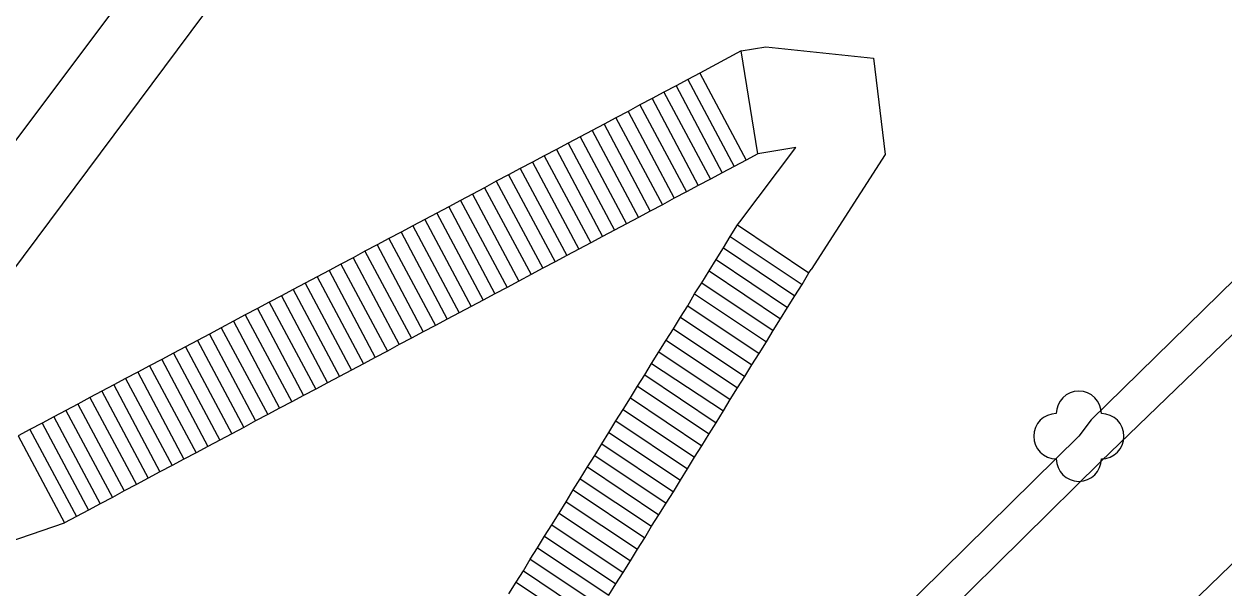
# Model space of a CAD drawing. Extents: x -737812 to -729375, y -1123000 to -1115500.
# Drawn here: x -736178.18 to -736151.61, y -1119422.3 to -1119409.81 of the extents above; entities that cross this region are included whole.
import ezdxf

# ---------------------------------------------------------------- set-up
doc = ezdxf.new("R2010")
doc.units = 0
for name, color, linetype in [('Doplněk polohopisu', 7, 'Continuous'), ('Hranice - ploty_ zdi', 7, 'Continuous'), ('Zeleň', 7, 'Continuous')]:
    doc.layers.add(name, color=color, linetype=linetype)

msp = doc.modelspace()

# ---------------------------------------------------------------- linework, layer by layer
at = {"layer": 'Doplněk polohopisu'}
for p, q in [((-736167.54, -1119397.98), (-736180.15, -1119414.76)), ((-736178.76, -1119415.71), (-736167.19, -1119400.21)), ((-736154.33, -1119419.5), (-736140.4, -1119406.05)), ((-736159.92, -1119429.98), (-736145.81, -1119416.33)), ((-736161.74, -1119426.79), (-736154.33, -1119419.5))]:
    msp.add_line(p, q, dxfattribs=at)
at = {"layer": 'Hranice - ploty_ zdi'}
for p, q in [((-736162.3, -1119410.41), (-736161.75, -1119410.32)), ((-736161.75, -1119410.32), (-736159.37, -1119410.57)), ((-736162.3, -1119410.41), (-736163.21, -1119410.9)), ((-736161.93, -1119412.69), (-736162.3, -1119410.41)), ((-736159.37, -1119410.57), (-736159.11, -1119412.7)), ((-736163.48, -1119411.04), (-736163.74, -1119411.18)), ((-736163.21, -1119410.9), (-736163.48, -1119411.04)), ((-736163.48, -1119411.04), (-736162.45, -1119412.97)), ((-736163.21, -1119410.9), (-736162.19, -1119412.83)), ((-736164.01, -1119411.32), (-736164.27, -1119411.46)), ((-736163.74, -1119411.18), (-736164.01, -1119411.32)), ((-736164.01, -1119411.32), (-736162.98, -1119413.25)), ((-736163.74, -1119411.18), (-736162.72, -1119413.11)), ((-736164.54, -1119411.6), (-736164.8, -1119411.75)), ((-736164.27, -1119411.46), (-736164.54, -1119411.6)), ((-736164.54, -1119411.6), (-736163.51, -1119413.53)), ((-736164.27, -1119411.46), (-736163.25, -1119413.39)), ((-736165.07, -1119411.89), (-736165.33, -1119412.03)), ((-736164.8, -1119411.75), (-736165.07, -1119411.89)), ((-736165.07, -1119411.89), (-736164.04, -1119413.82)), ((-736164.8, -1119411.75), (-736163.78, -1119413.67)), ((-736165.6, -1119412.17), (-736165.86, -1119412.31)), ((-736165.33, -1119412.03), (-736165.6, -1119412.17)), ((-736165.6, -1119412.17), (-736164.57, -1119414.1)), ((-736165.33, -1119412.03), (-736164.31, -1119413.96)), ((-736166.13, -1119412.45), (-736166.39, -1119412.59)), ((-736165.86, -1119412.31), (-736166.13, -1119412.45)), ((-736166.13, -1119412.45), (-736165.1, -1119414.38)), ((-736165.86, -1119412.31), (-736164.84, -1119414.24)), ((-736166.39, -1119412.59), (-736166.66, -1119412.73)), ((-736166.39, -1119412.59), (-736165.37, -1119414.52)), ((-736162.33, -1119414.19), (-736161.09, -1119412.55)), ((-736161.93, -1119412.69), (-736162.19, -1119412.83)), ((-736161.09, -1119412.55), (-736161.93, -1119412.69)), ((-736159.11, -1119412.7), (-736160.75, -1119415.25)), ((-736166.92, -1119412.87), (-736167.19, -1119413.01)), ((-736166.66, -1119412.73), (-736166.92, -1119412.87)), ((-736166.92, -1119412.87), (-736165.89, -1119414.8)), ((-736166.66, -1119412.73), (-736165.63, -1119414.66)), ((-736162.45, -1119412.97), (-736162.72, -1119413.11)), ((-736162.19, -1119412.83), (-736162.45, -1119412.97)), ((-736167.45, -1119413.15), (-736167.72, -1119413.29)), ((-736167.19, -1119413.01), (-736167.45, -1119413.15)), ((-736167.45, -1119413.15), (-736166.42, -1119415.08)), ((-736167.19, -1119413.01), (-736166.16, -1119414.94)), ((-736162.98, -1119413.25), (-736163.25, -1119413.39)), ((-736162.72, -1119413.11), (-736162.98, -1119413.25)), ((-736167.98, -1119413.44), (-736168.25, -1119413.58)), ((-736167.72, -1119413.29), (-736167.98, -1119413.44)), ((-736167.98, -1119413.44), (-736166.95, -1119415.36)), ((-736167.72, -1119413.29), (-736166.69, -1119415.22)), ((-736163.25, -1119413.39), (-736163.51, -1119413.53)), ((-736168.51, -1119413.72), (-736168.77, -1119413.86)), ((-736168.25, -1119413.58), (-736168.51, -1119413.72)), ((-736168.51, -1119413.72), (-736167.48, -1119415.65)), ((-736168.25, -1119413.58), (-736167.22, -1119415.51)), ((-736163.78, -1119413.67), (-736164.04, -1119413.82)), ((-736163.51, -1119413.53), (-736163.78, -1119413.67)), ((-736169.04, -1119414), (-736169.3, -1119414.14)), ((-736168.77, -1119413.86), (-736169.04, -1119414)), ((-736169.04, -1119414), (-736168.01, -1119415.93)), ((-736168.77, -1119413.86), (-736167.75, -1119415.79)), ((-736164.31, -1119413.96), (-736164.57, -1119414.1)), ((-736164.04, -1119413.82), (-736164.31, -1119413.96)), ((-736169.57, -1119414.28), (-736169.83, -1119414.42)), ((-736169.3, -1119414.14), (-736169.57, -1119414.28)), ((-736169.57, -1119414.28), (-736168.54, -1119416.21)), ((-736169.3, -1119414.14), (-736168.28, -1119416.07)), ((-736164.84, -1119414.24), (-736165.1, -1119414.38)), ((-736164.57, -1119414.1), (-736164.84, -1119414.24)), ((-736162.54, -1119414.52), (-736162.38, -1119414.26)), ((-736162.38, -1119414.26), (-736162.33, -1119414.19)), ((-736162.38, -1119414.26), (-736160.8, -1119415.32)), ((-736170.1, -1119414.56), (-736170.36, -1119414.7)), ((-736169.83, -1119414.42), (-736170.1, -1119414.56)), ((-736170.1, -1119414.56), (-736169.07, -1119416.49)), ((-736169.83, -1119414.42), (-736168.81, -1119416.35)), ((-736165.37, -1119414.52), (-736165.63, -1119414.66)), ((-736165.1, -1119414.38), (-736165.37, -1119414.52)), ((-736162.69, -1119414.77), (-736162.54, -1119414.52)), ((-736162.54, -1119414.52), (-736160.95, -1119415.58)), ((-736170.63, -1119414.84), (-736170.89, -1119414.99)), ((-736170.36, -1119414.7), (-736170.63, -1119414.84)), ((-736170.63, -1119414.84), (-736169.6, -1119416.77)), ((-736170.36, -1119414.7), (-736169.34, -1119416.63)), ((-736165.89, -1119414.8), (-736166.16, -1119414.94)), ((-736165.63, -1119414.66), (-736165.89, -1119414.8)), ((-736162.85, -1119415.03), (-736162.69, -1119414.77)), ((-736162.69, -1119414.77), (-736161.11, -1119415.83)), ((-736170.89, -1119414.99), (-736171.16, -1119415.13)), ((-736170.89, -1119414.99), (-736169.87, -1119416.91)), ((-736166.42, -1119415.08), (-736166.69, -1119415.22)), ((-736166.16, -1119414.94), (-736166.42, -1119415.08)), ((-736163.01, -1119415.28), (-736162.85, -1119415.03)), ((-736162.85, -1119415.03), (-736161.27, -1119416.09)), ((-736171.42, -1119415.27), (-736171.69, -1119415.41)), ((-736171.16, -1119415.13), (-736171.42, -1119415.27)), ((-736171.42, -1119415.27), (-736170.4, -1119417.2)), ((-736171.16, -1119415.13), (-736170.13, -1119417.06)), ((-736166.95, -1119415.36), (-736167.22, -1119415.51)), ((-736166.69, -1119415.22), (-736166.95, -1119415.36)), ((-736163.17, -1119415.54), (-736163.01, -1119415.28)), ((-736163.01, -1119415.28), (-736161.43, -1119416.34)), ((-736160.95, -1119415.58), (-736160.8, -1119415.32)), ((-736160.8, -1119415.32), (-736160.75, -1119415.25)), ((-736171.95, -1119415.55), (-736172.22, -1119415.69)), ((-736171.69, -1119415.41), (-736171.95, -1119415.55)), ((-736171.95, -1119415.55), (-736170.93, -1119417.48)), ((-736171.69, -1119415.41), (-736170.66, -1119417.34)), ((-736167.48, -1119415.65), (-736167.75, -1119415.79)), ((-736167.22, -1119415.51), (-736167.48, -1119415.65)), ((-736163.33, -1119415.79), (-736163.17, -1119415.54)), ((-736163.17, -1119415.54), (-736161.59, -1119416.6)), ((-736161.11, -1119415.83), (-736160.95, -1119415.58)), ((-736172.48, -1119415.83), (-736172.75, -1119415.97)), ((-736172.22, -1119415.69), (-736172.48, -1119415.83)), ((-736172.48, -1119415.83), (-736171.46, -1119417.76)), ((-736172.22, -1119415.69), (-736171.19, -1119417.62)), ((-736167.75, -1119415.79), (-736168.01, -1119415.93)), ((-736163.48, -1119416.05), (-736163.33, -1119415.79)), ((-736163.33, -1119415.79), (-736161.74, -1119416.85)), ((-736161.27, -1119416.09), (-736161.11, -1119415.83)), ((-736173.01, -1119416.11), (-736173.28, -1119416.25)), ((-736172.75, -1119415.97), (-736173.01, -1119416.11)), ((-736173.01, -1119416.11), (-736171.99, -1119418.04)), ((-736172.75, -1119415.97), (-736171.72, -1119417.9)), ((-736168.28, -1119416.07), (-736168.54, -1119416.21)), ((-736168.01, -1119415.93), (-736168.28, -1119416.07)), ((-736163.64, -1119416.3), (-736163.48, -1119416.05)), ((-736163.48, -1119416.05), (-736161.9, -1119417.11)), ((-736161.43, -1119416.34), (-736161.27, -1119416.09)), ((-736173.54, -1119416.39), (-736173.81, -1119416.54)), ((-736173.28, -1119416.25), (-736173.54, -1119416.39)), ((-736173.54, -1119416.39), (-736172.52, -1119418.32)), ((-736173.28, -1119416.25), (-736172.25, -1119418.18)), ((-736168.81, -1119416.35), (-736169.07, -1119416.49)), ((-736168.54, -1119416.21), (-736168.81, -1119416.35)), ((-736163.8, -1119416.56), (-736163.64, -1119416.3)), ((-736163.64, -1119416.3), (-736162.06, -1119417.36)), ((-736161.59, -1119416.6), (-736161.43, -1119416.34)), ((-736174.07, -1119416.68), (-736174.34, -1119416.82)), ((-736173.81, -1119416.54), (-736174.07, -1119416.68)), ((-736174.07, -1119416.68), (-736173.05, -1119418.6)), ((-736173.81, -1119416.54), (-736172.78, -1119418.46)), ((-736169.34, -1119416.63), (-736169.6, -1119416.77)), ((-736169.07, -1119416.49), (-736169.34, -1119416.63)), ((-736163.96, -1119416.81), (-736163.8, -1119416.56)), ((-736163.8, -1119416.56), (-736162.22, -1119417.62)), ((-736161.74, -1119416.85), (-736161.59, -1119416.6)), ((-736174.6, -1119416.96), (-736174.87, -1119417.1)), ((-736174.34, -1119416.82), (-736174.6, -1119416.96)), ((-736174.6, -1119416.96), (-736173.58, -1119418.89)), ((-736174.34, -1119416.82), (-736173.31, -1119418.75)), ((-736169.87, -1119416.91), (-736170.13, -1119417.06)), ((-736169.6, -1119416.77), (-736169.87, -1119416.91)), ((-736164.12, -1119417.07), (-736163.96, -1119416.81)), ((-736163.96, -1119416.81), (-736162.38, -1119417.87)), ((-736161.9, -1119417.11), (-736161.74, -1119416.85)), ((-736175.13, -1119417.24), (-736175.4, -1119417.38)), ((-736174.87, -1119417.1), (-736175.13, -1119417.24)), ((-736175.13, -1119417.24), (-736174.11, -1119419.17)), ((-736174.87, -1119417.1), (-736173.84, -1119419.03)), ((-736170.4, -1119417.2), (-736170.66, -1119417.34)), ((-736170.13, -1119417.06), (-736170.4, -1119417.2)), ((-736164.28, -1119417.33), (-736164.12, -1119417.07)), ((-736164.12, -1119417.07), (-736162.54, -1119418.13)), ((-736162.06, -1119417.36), (-736161.9, -1119417.11)), ((-736175.4, -1119417.38), (-736175.66, -1119417.52)), ((-736175.4, -1119417.38), (-736174.37, -1119419.31)), ((-736170.93, -1119417.48), (-736171.19, -1119417.62)), ((-736170.66, -1119417.34), (-736170.93, -1119417.48)), ((-736164.43, -1119417.58), (-736164.28, -1119417.33)), ((-736164.28, -1119417.33), (-736162.69, -1119418.38)), ((-736162.22, -1119417.62), (-736162.06, -1119417.36)), ((-736175.93, -1119417.66), (-736176.19, -1119417.8)), ((-736175.66, -1119417.52), (-736175.93, -1119417.66)), ((-736175.93, -1119417.66), (-736174.9, -1119419.59)), ((-736175.66, -1119417.52), (-736174.64, -1119419.45)), ((-736171.46, -1119417.76), (-736171.72, -1119417.9)), ((-736171.19, -1119417.62), (-736171.46, -1119417.76)), ((-736164.59, -1119417.83), (-736164.43, -1119417.58)), ((-736164.43, -1119417.58), (-736162.85, -1119418.64)), ((-736162.38, -1119417.87), (-736162.22, -1119417.62)), ((-736176.46, -1119417.94), (-736176.72, -1119418.08)), ((-736176.19, -1119417.8), (-736176.46, -1119417.94)), ((-736176.46, -1119417.94), (-736175.43, -1119419.87)), ((-736176.19, -1119417.8), (-736175.17, -1119419.73)), ((-736171.99, -1119418.04), (-736172.25, -1119418.18)), ((-736171.72, -1119417.9), (-736171.99, -1119418.04)), ((-736164.75, -1119418.09), (-736164.59, -1119417.83)), ((-736164.59, -1119417.83), (-736163.01, -1119418.89)), ((-736162.54, -1119418.13), (-736162.38, -1119417.87)), ((-736176.99, -1119418.23), (-736177.25, -1119418.37)), ((-736176.72, -1119418.08), (-736176.99, -1119418.23)), ((-736176.99, -1119418.23), (-736175.96, -1119420.15)), ((-736176.72, -1119418.08), (-736175.69, -1119420.01)), ((-736172.25, -1119418.18), (-736172.52, -1119418.32)), ((-736164.91, -1119418.35), (-736164.75, -1119418.09)), ((-736164.75, -1119418.09), (-736163.17, -1119419.15)), ((-736162.69, -1119418.38), (-736162.54, -1119418.13)), ((-736177.52, -1119418.51), (-736177.78, -1119418.65)), ((-736177.25, -1119418.37), (-736177.52, -1119418.51)), ((-736177.52, -1119418.51), (-736176.49, -1119420.44)), ((-736177.25, -1119418.37), (-736176.22, -1119420.3)), ((-736172.78, -1119418.46), (-736173.05, -1119418.6)), ((-736172.52, -1119418.32), (-736172.78, -1119418.46)), ((-736165.07, -1119418.6), (-736164.91, -1119418.35)), ((-736164.91, -1119418.35), (-736163.33, -1119419.4)), ((-736162.85, -1119418.64), (-736162.69, -1119418.38)), ((-736178.05, -1119418.79), (-736178.31, -1119418.93)), ((-736177.78, -1119418.65), (-736178.05, -1119418.79)), ((-736178.05, -1119418.79), (-736177.02, -1119420.72)), ((-736177.78, -1119418.65), (-736176.75, -1119420.58)), ((-736173.31, -1119418.75), (-736173.58, -1119418.89)), ((-736173.05, -1119418.6), (-736173.31, -1119418.75)), ((-736165.23, -1119418.86), (-736165.07, -1119418.6)), ((-736165.07, -1119418.6), (-736163.49, -1119419.66)), ((-736163.01, -1119418.89), (-736162.85, -1119418.64)), ((-736178.31, -1119418.93), (-736177.28, -1119420.86)), ((-736173.84, -1119419.03), (-736174.11, -1119419.17)), ((-736173.58, -1119418.89), (-736173.84, -1119419.03)), ((-736165.38, -1119419.11), (-736165.23, -1119418.86)), ((-736165.23, -1119418.86), (-736163.64, -1119419.91)), ((-736163.17, -1119419.15), (-736163.01, -1119418.89)), ((-736174.37, -1119419.31), (-736174.64, -1119419.45)), ((-736174.11, -1119419.17), (-736174.37, -1119419.31)), ((-736165.7, -1119419.62), (-736165.54, -1119419.37)), ((-736165.54, -1119419.37), (-736165.38, -1119419.11)), ((-736165.54, -1119419.37), (-736163.96, -1119420.42)), ((-736165.38, -1119419.11), (-736163.8, -1119420.17)), ((-736163.33, -1119419.4), (-736163.17, -1119419.15)), ((-736174.9, -1119419.59), (-736175.17, -1119419.73)), ((-736174.64, -1119419.45), (-736174.9, -1119419.59)), ((-736165.86, -1119419.88), (-736165.7, -1119419.62)), ((-736165.7, -1119419.62), (-736164.12, -1119420.68)), ((-736163.49, -1119419.66), (-736163.33, -1119419.4)), ((-736175.43, -1119419.87), (-736175.69, -1119420.01)), ((-736175.17, -1119419.73), (-736175.43, -1119419.87)), ((-736166.02, -1119420.13), (-736165.86, -1119419.88)), ((-736165.86, -1119419.88), (-736164.28, -1119420.93)), ((-736163.64, -1119419.91), (-736163.49, -1119419.66)), ((-736175.96, -1119420.15), (-736176.22, -1119420.3)), ((-736175.69, -1119420.01), (-736175.96, -1119420.15)), ((-736166.17, -1119420.39), (-736166.02, -1119420.13)), ((-736166.02, -1119420.13), (-736164.43, -1119421.19)), ((-736163.96, -1119420.42), (-736163.8, -1119420.17)), ((-736163.8, -1119420.17), (-736163.64, -1119419.91)), ((-736176.22, -1119420.3), (-736176.49, -1119420.44)), ((-736166.33, -1119420.64), (-736166.17, -1119420.39)), ((-736166.17, -1119420.39), (-736164.59, -1119421.44)), ((-736164.12, -1119420.68), (-736163.96, -1119420.42)), ((-736176.75, -1119420.58), (-736177.02, -1119420.72)), ((-736176.49, -1119420.44), (-736176.75, -1119420.58)), ((-736166.49, -1119420.9), (-736166.33, -1119420.64)), ((-736166.33, -1119420.64), (-736164.75, -1119421.7)), ((-736164.28, -1119420.93), (-736164.12, -1119420.68)), ((-736179.15, -1119421.5), (-736177.28, -1119420.86)), ((-736177.02, -1119420.72), (-736177.28, -1119420.86)), ((-736166.65, -1119421.15), (-736166.49, -1119420.9)), ((-736166.49, -1119420.9), (-736164.91, -1119421.96)), ((-736164.43, -1119421.19), (-736164.28, -1119420.93)), ((-736166.81, -1119421.41), (-736166.65, -1119421.15)), ((-736166.65, -1119421.15), (-736165.07, -1119422.21)), ((-736164.59, -1119421.44), (-736164.43, -1119421.19)), ((-736166.97, -1119421.66), (-736166.81, -1119421.41)), ((-736166.81, -1119421.41), (-736165.23, -1119422.46)), ((-736164.75, -1119421.7), (-736164.59, -1119421.44)), ((-736167.12, -1119421.92), (-736166.97, -1119421.66)), ((-736166.97, -1119421.66), (-736165.38, -1119422.72)), ((-736164.91, -1119421.96), (-736164.75, -1119421.7)), ((-736167.28, -1119422.17), (-736167.12, -1119421.92)), ((-736167.12, -1119421.92), (-736165.54, -1119422.98)), ((-736165.07, -1119422.21), (-736164.91, -1119421.96)), ((-736167.44, -1119422.43), (-736167.28, -1119422.17)), ((-736167.28, -1119422.17), (-736165.7, -1119423.23)), ((-736165.23, -1119422.46), (-736165.07, -1119422.21))]:
    msp.add_line(p, q, dxfattribs=at)
at = {"layer": 'Zeleň'}
msp.add_line((-736154.82, -1119418.94), (-736162.33, -1119426.33), dxfattribs=at)
msp.add_lwpolyline([(-736146.37, -1119410.57), (-736154.55, -1119418.58), (-736154.82, -1119418.94)], dxfattribs=at)
msp.add_circle((-736154.82, -1119418.94), 0.0005, dxfattribs=at)
for centre, start, end in [((-736154.82, -1119418.44), 0, 180), ((-736155.32, -1119418.94), 90, 270), ((-736154.32, -1119418.94), 270, 90), ((-736154.82, -1119419.44), 180, 360)]:
    msp.add_arc(centre, 0.5, start, end, dxfattribs=at)

doc.saveas('drawing.dxf')
